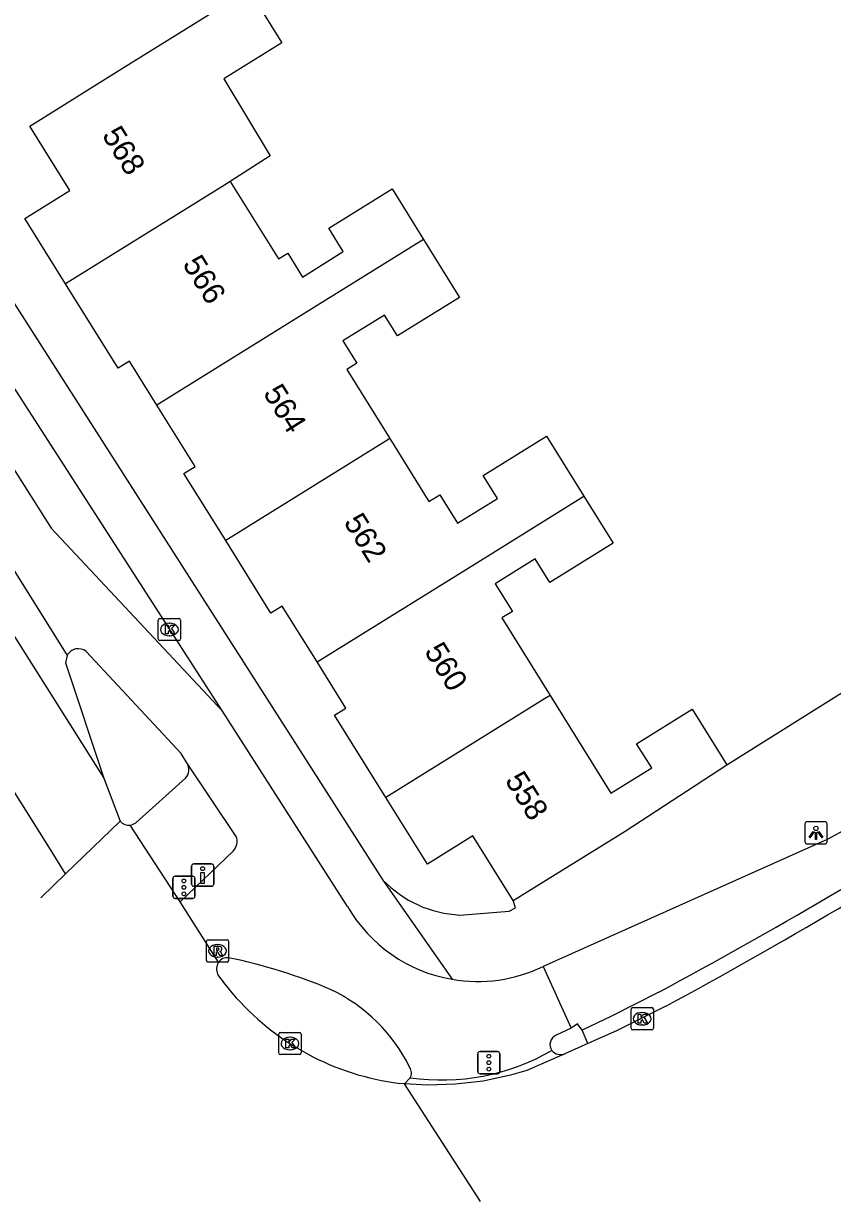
# Model space of a CAD drawing. Extents: x 159353 to 160616, y 385893 to 387321.
# Drawn here: x 159651.7 to 159688.1, y 385892.7 to 385945.7 of the extents above; entities that cross this region are included whole.
import ezdxf

# ---------------------------------------------------------------- set-up
doc = ezdxf.new("R2010")
doc.units = 0
for name, color, linetype in [('IMGEO_Drukknoppaal', 7, 'Continuous'), ('IMGEO_Fietspad_gesloten', 7, 'Continuous'), ('IMGEO_Fietspad_open', 7, 'Continuous'), ('IMGEO_Kolk', 7, 'Continuous'), ('IMGEO_Lichtpunt', 7, 'Continuous'), ('IMGEO_Muur', 7, 'Continuous'), ('IMGEO_Pand', 7, 'Continuous'), ('IMGEO_Pand_nummerreeks', 7, 'Continuous'), ('IMGEO_Rijbaan_lokaal_open', 7, 'Continuous'), ('IMGEO_Rijbaan_regionaal_gesloten', 7, 'Continuous'), ('IMGEO_Rioolput', 7, 'Continuous'), ('IMGEO_Verkeerseiland_open', 7, 'Continuous'), ('IMGEO_Verkeersregelinstallatiepaal', 7, 'Continuous'), ('IMGEO_Voetpad_open', 7, 'Continuous')]:
    doc.layers.add(name, color=color, linetype=linetype)

msp = doc.modelspace()

# ---------------------------------------------------------------- linework, layer by layer
at = {"layer": 'IMGEO_Drukknoppaal'}
for p, q in [((159659.277, 385907.007), (159659.277, 385907.807)), ((159659.277, 385907.807), (159659.277, 385907.007)), ((159659.377, 385907.907), (159660.167, 385907.907)), ((159660.167, 385907.907), (159659.377, 385907.907)), ((159660.267, 385907.807), (159660.267, 385907.007)), ((159660.267, 385907.007), (159660.267, 385907.807)), ((159660.167, 385906.907), (159659.377, 385906.907)), ((159659.377, 385906.907), (159660.167, 385906.907))]:
    msp.add_line(p, q, dxfattribs=at)
msp.add_lwpolyline([(159659.847, 385907.532), (159659.847, 385907.032), (159659.697, 385907.032), (159659.697, 385907.532), (159659.847, 385907.532)], dxfattribs=at)
msp.add_circle((159659.772, 385907.697), 0.085, dxfattribs=at)
for centre, start, end in [((159659.377, 385907.807), 90, 180), ((159659.377, 385907.807), 90, 180), ((159660.167, 385907.807), 0, 90), ((159660.167, 385907.807), 360, 90), ((159659.377, 385907.007), 180, 270), ((159659.377, 385907.007), 180, 270), ((159660.167, 385907.007), 270, 0), ((159660.167, 385907.007), 270, 0)]:
    msp.add_arc(centre, 0.1, start, end, dxfattribs=at)
at = {"layer": 'IMGEO_Fietspad_gesloten'}
for points in [[(159639.396, 385944.386), (159651.747, 385924.913), (159652.957, 385923.005), (159660.665, 385914.781)], [(159659.063, 385912.457), (159658.8, 385912.877), (159654.541, 385917.463)], [(159666.284, 385905.996), (159660.665, 385914.781)], [(159661.28, 385909.15), (159659.063, 385912.457)], [(159658.768, 385906.203), (159661.142, 385908.481)], [(159675.077, 385903.304), (159676.334, 385900.524)], [(159676.334, 385900.524), (159675.655, 385900.207)]]:
    msp.add_lwpolyline(points, dxfattribs=at)
for centre, radius, start, end in [((159654.187, 385917.011), 0.574, 51.9275, 151.7154), ((159660.669, 385908.927), 0.65, 316.6409, 20.0483), ((159672.127, 385909.377), 6.751, 210.0588, 260.2115), ((159660.882, 385903.198), 0.498, 83.5741, 143.2479), ((159656.026, 385879.829), 24.364, 66.9975, 78.3695), ((159672.128, 385909.384), 6.758, 260.2105, 295.8735), ((159662.304, 385895.442), 7.546, 26.2022, 64.5497), ((159675.845, 385899.784), 0.464, 114.237, 214.2488), ((159670.522, 385908.082), 9.883, 261.7004, 299.9939), ((159668.724, 385898.523), 0.432, 329.3322, 35.5307)]:
    msp.add_arc(centre, radius, start, end, dxfattribs=at)
at = {"layer": 'IMGEO_Fietspad_open'}
for points in [[(159708.438, 385921.375), (159692.243, 385911.401), (159687.833, 385909.003), (159675.077, 385903.304)], [(159680.271, 385902.149), (159678.147, 385901.061), (159676.829, 385900.443)], [(159676.829, 385900.443), (159676.614, 385900.725), (159676.334, 385900.524)], [(159668.841, 385898.033), (159669.095, 385898.303)]]:
    msp.add_lwpolyline(points, dxfattribs=at)
for centre, radius, start, end in [((159576.275, 386096.231), 220.189, 298.18389, 302.74422), ((159675.862, 385899.866), 0.527, 220.681, 291.4288)]:
    msp.add_arc(centre, radius, start, end, dxfattribs=at)
at = {"layer": 'IMGEO_Kolk'}
for p, q in [((159657.777, 385918.021), (159657.777, 385918.873)), ((159657.852, 385918.947), (159658.704, 385918.947)), ((159658.778, 385918.873), (159658.778, 385918.021)), ((159658.265, 385918.727), (159658.29, 385918.727)), ((159658.704, 385917.947), (159657.852, 385917.947)), ((159658.288, 385918.167), (159658.263, 385918.167)), ((159679.027, 385900.526), (159679.027, 385901.378)), ((159679.102, 385901.452), (159679.954, 385901.452)), ((159680.028, 385901.378), (159680.028, 385900.526)), ((159679.515, 385901.232), (159679.54, 385901.232)), ((159663.195, 385899.412), (159663.195, 385900.264)), ((159663.27, 385900.338), (159664.122, 385900.338)), ((159664.196, 385900.264), (159664.196, 385899.412)), ((159679.954, 385900.452), (159679.102, 385900.452)), ((159679.538, 385900.672), (159679.513, 385900.672)), ((159663.683, 385900.118), (159663.708, 385900.118)), ((159664.122, 385899.338), (159663.27, 385899.338)), ((159663.706, 385899.558), (159663.681, 385899.558))]:
    msp.add_line(p, q, dxfattribs=at)
for points in [[(159657.777, 385918.021), (159657.777, 385918.873)], [(159657.852, 385918.947), (159658.704, 385918.947)], [(159658.778, 385918.873), (159658.778, 385918.021)], [(159658.098, 385918.647), (159658.221, 385918.647), (159658.221, 385918.496), (159658.351, 385918.647), (159658.515, 385918.647), (159658.369, 385918.496), (159658.522, 385918.247), (159658.37, 385918.247), (159658.285, 385918.411), (159658.221, 385918.344), (159658.221, 385918.247), (159658.098, 385918.247), (159658.098, 385918.647)], [(159658.704, 385917.947), (159657.852, 385917.947)], [(159679.027, 385900.526), (159679.027, 385901.378)], [(159679.102, 385901.452), (159679.954, 385901.452)], [(159680.028, 385901.378), (159680.028, 385900.526)], [(159679.348, 385901.152), (159679.471, 385901.152), (159679.471, 385901.001), (159679.601, 385901.152), (159679.765, 385901.152), (159679.619, 385901.001), (159679.772, 385900.752), (159679.62, 385900.752), (159679.535, 385900.916), (159679.471, 385900.849), (159679.471, 385900.752), (159679.348, 385900.752), (159679.348, 385901.152)], [(159663.195, 385899.412), (159663.195, 385900.264)], [(159663.27, 385900.338), (159664.122, 385900.338)], [(159664.196, 385900.264), (159664.196, 385899.412)], [(159679.954, 385900.452), (159679.102, 385900.452)], [(159663.516, 385900.038), (159663.639, 385900.038), (159663.639, 385899.887), (159663.769, 385900.038), (159663.933, 385900.038), (159663.787, 385899.887), (159663.94, 385899.638), (159663.788, 385899.638), (159663.703, 385899.802), (159663.639, 385899.735), (159663.639, 385899.638), (159663.516, 385899.638), (159663.516, 385900.038)], [(159664.122, 385899.338), (159663.27, 385899.338)]]:
    msp.add_lwpolyline(points, dxfattribs=at)
for centre, start, end in [((159657.854, 385918.871), 91.552, 178.448), ((159657.854, 385918.871), 91.552, 178.448), ((159658.702, 385918.871), 1.552, 88.448), ((159658.702, 385918.871), 1.552, 88.448), ((159657.854, 385918.023), 181.552, 268.448), ((159657.854, 385918.023), 181.552, 268.448), ((159658.702, 385918.023), 271.552, 358.448), ((159658.702, 385918.023), 271.552, 358.448), ((159679.104, 385901.376), 91.552, 178.448), ((159679.104, 385901.376), 91.552, 178.448), ((159679.952, 385901.376), 1.552, 88.448), ((159679.952, 385901.376), 1.552, 88.448), ((159663.272, 385900.262), 91.552, 178.448), ((159663.272, 385900.262), 91.552, 178.448), ((159664.12, 385900.262), 1.552, 88.448), ((159664.12, 385900.262), 1.552, 88.448), ((159679.104, 385900.528), 181.552, 268.448), ((159679.104, 385900.528), 181.552, 268.448), ((159679.952, 385900.528), 271.552, 358.448), ((159679.952, 385900.528), 271.552, 358.448), ((159663.272, 385899.414), 181.552, 268.448), ((159663.272, 385899.414), 181.552, 268.448), ((159664.12, 385899.414), 271.552, 358.448), ((159664.12, 385899.414), 271.552, 358.448)]:
    msp.add_arc(centre, 0.0765, start, end, dxfattribs=at)
for centre, major_axis, ratio, start_param, end_param in [((159658.264, 385918.447), (-0.387, 0.002), 0.722429, 4.712389, 7.853982), ((159658.289, 385918.447), (-0.39, 0.002), 0.717154, 1.570796, 4.712389), ((159679.514, 385900.952), (-0.387, 0.002), 0.722429, 4.712389, 7.853982), ((159679.539, 385900.952), (-0.39, 0.002), 0.717154, 1.570796, 4.712389), ((159663.682, 385899.838), (-0.387, 0.002), 0.722429, 4.712389, 7.853982), ((159663.707, 385899.838), (-0.39, 0.002), 0.717154, 1.570796, 4.712389)]:
    msp.add_ellipse(centre, major_axis=major_axis, ratio=ratio, start_param=start_param, end_param=end_param, dxfattribs=at)
at = {"layer": 'IMGEO_Lichtpunt'}
for p, q in [((159687.739, 385909.805), (159686.931, 385909.805)), ((159687.739, 385909.805), (159686.931, 385909.805)), ((159686.837, 385909.71), (159686.837, 385908.903)), ((159686.837, 385909.71), (159686.837, 385908.903)), ((159687.833, 385908.903), (159687.833, 385909.71)), ((159687.833, 385908.903), (159687.833, 385909.71)), ((159686.931, 385908.809), (159687.739, 385908.809)), ((159686.931, 385908.809), (159687.739, 385908.809))]:
    msp.add_line(p, q, dxfattribs=at)
for points in [[(159687.211, 385909.374), (159687.25, 385909.346), (159687.062, 385909.084), (159687.024, 385909.111), (159687.211, 385909.374)], [(159687.313, 385909.326), (159687.36, 385909.326), (159687.36, 385909.004), (159687.313, 385909.004), (159687.313, 385909.326)], [(159687.423, 385909.346), (159687.461, 385909.373), (159687.648, 385909.111), (159687.609, 385909.083), (159687.423, 385909.346)]]:
    msp.add_lwpolyline(points, dxfattribs=at)
msp.add_circle((159687.336, 385909.508), 0.0994, dxfattribs=at)
for centre, start, end in [((159686.931, 385909.71), 90, 180), ((159686.931, 385909.71), 90, 180), ((159687.739, 385909.71), 0, 90), ((159687.739, 385909.71), 0, 90), ((159686.931, 385908.903), 180, 270), ((159686.931, 385908.903), 180, 270), ((159687.739, 385908.903), 270, 0), ((159687.739, 385908.903), 270, 360)]:
    msp.add_arc(centre, 0.0946, start, end, dxfattribs=at)
at = {"layer": 'IMGEO_Muur'}
msp.add_lwpolyline([(159683.334, 385912.358), (159690.809, 385917.058)], dxfattribs=at)
at = {"layer": 'IMGEO_Pand'}
for points in [[(159653.608, 385933.98), (159651.777, 385936.915), (159653.802, 385938.18), (159652, 385941.066), (159656.241, 385943.716), (159661.845, 385947.216), (159663.335, 385944.819), (159660.725, 385943.197), (159662.804, 385939.734), (159661.016, 385938.583)], [(159661.016, 385938.583), (159660.757, 385938.422), (159653.608, 385933.98)], [(159661.016, 385938.583), (159663.178, 385935.104), (159663.594, 385935.363), (159664.261, 385934.29), (159666.093, 385935.429), (159665.44, 385936.479), (159668.282, 385938.246), (159669.697, 385935.97)], [(159669.697, 385935.97), (159664.806, 385932.931), (159657.717, 385928.527)], [(159669.697, 385935.97), (159671.311, 385933.373), (159668.525, 385931.64), (159667.943, 385932.577), (159666.079, 385931.418), (159666.701, 385930.418), (159666.25, 385930.138), (159668.185, 385927.025)], [(159657.717, 385928.527), (159656.478, 385930.513), (159655.969, 385930.195), (159653.608, 385933.98)], [(159660.807, 385922.44), (159658.922, 385925.461), (159659.431, 385925.779), (159657.717, 385928.527)], [(159668.185, 385927.025), (159667.968, 385926.89), (159660.807, 385922.44)], [(159668.185, 385927.025), (159669.941, 385924.201), (159670.428, 385924.503), (159671.225, 385923.221), (159673.018, 385924.335), (159672.379, 385925.362), (159675.233, 385927.137), (159676.91, 385924.439)], [(159664.916, 385916.987), (159672.016, 385921.398), (159676.91, 385924.439)], [(159676.91, 385924.439), (159678.222, 385922.329), (159675.382, 385920.563), (159674.719, 385921.629), (159672.912, 385920.506), (159673.691, 385919.253), (159673.225, 385918.964), (159675.387, 385915.487)], [(159664.916, 385916.987), (159663.348, 385919.5), (159662.839, 385919.182), (159660.807, 385922.44)], [(159668.006, 385910.9), (159665.697, 385914.6), (159666.207, 385914.917), (159664.916, 385916.987)], [(159675.387, 385915.487), (159675.136, 385915.331), (159668.006, 385910.9)], [(159675.387, 385915.487), (159678.123, 385911.085), (159679.954, 385912.223), (159679.278, 385913.31), (159681.777, 385914.863), (159683.334, 385912.358)], [(159673.734, 385906.263), (159678.759, 385909.385), (159683.334, 385912.358)], [(159673.734, 385906.263), (159671.921, 385909.166), (159669.879, 385907.897), (159668.006, 385910.9)]]:
    msp.add_lwpolyline(points, dxfattribs=at)
at = {"layer": 'IMGEO_Rijbaan_lokaal_open'}
for points in [[(159637.48, 385943.198), (159653.681, 385917.283)], [(159653.681, 385917.283), (159653.615, 385916.955), (159655.328, 385911.769)]]:
    msp.add_lwpolyline(points, dxfattribs=at)
at = {"layer": 'IMGEO_Rijbaan_regionaal_gesloten'}
for points in [[(159653.615, 385907.472), (159652.932, 385908.561), (159615.623, 385967.986), (159537.421, 386093.594), (159507.222, 386141.683)], [(159640.297, 385935.554), (159655.328, 385911.769)], [(159655.328, 385911.769), (159656.068, 385909.83)], [(159656.068, 385909.83), (159653.615, 385907.472)], [(159658.768, 385906.203), (159656.518, 385909.654)], [(159653.615, 385907.472), (159652.523, 385906.422), (159652.492, 385906.392)], [(159660.483, 385903.496), (159658.768, 385906.203)], [(159680.589, 385901.515), (159678.374, 385900.403), (159677.09, 385899.832)], [(159677.09, 385899.832), (159676.054, 385899.376)], [(159676.054, 385899.376), (159674.34, 385898.621), (159673.604, 385898.41), (159672.377, 385898.152), (159671.133, 385898.005), (159669.88, 385897.969), (159668.841, 385898.033)], [(159668.841, 385898.033), (159668.629, 385898.046)], [(159672.265, 385892.74), (159668.841, 385898.033)]]:
    msp.add_lwpolyline(points, dxfattribs=at)
for centre, radius, start, end in [((159562.73, 386118.985), 247.354, 298.45575, 302.58106), ((159656.449, 385910.142), 0.493, 219.2644, 278.0136), ((159661.023, 385903.182), 0.625, 149.7997, 201.5801), ((159670.368, 385909.982), 12.164, 215.3092, 220.3564), ((159670.085, 385909.76), 11.804, 220.4222, 262.9128)]:
    msp.add_arc(centre, radius, start, end, dxfattribs=at)
at = {"layer": 'IMGEO_Rioolput'}
for p, q in [((159660.015, 385904.502), (159660.867, 385904.502)), ((159659.94, 385903.576), (159659.94, 385904.428)), ((159660.428, 385904.282), (159660.453, 385904.282)), ((159660.941, 385904.428), (159660.941, 385903.576)), ((159660.867, 385903.502), (159660.015, 385903.502)), ((159660.451, 385903.722), (159660.426, 385903.722))]:
    msp.add_line(p, q, dxfattribs=at)
for points in [[(159660.015, 385904.502), (159660.867, 385904.502)], [(159659.94, 385903.576), (159659.94, 385904.428)], [(159660.529, 385904.2), (159660.277, 385904.202), (159660.277, 385903.802)], [(159660.277, 385903.802), (159660.401, 385903.802), (159660.401, 385903.964), (159660.412, 385903.964)], [(159660.455, 385904.121), (159660.401, 385904.121), (159660.401, 385904.04)], [(159660.401, 385904.04), (159660.453, 385904.04)], [(159660.459, 385903.935), (159660.53, 385903.802), (159660.67, 385903.802), (159660.605, 385903.928)], [(159660.941, 385904.428), (159660.941, 385903.576)], [(159660.867, 385903.502), (159660.015, 385903.502)]]:
    msp.add_lwpolyline(points, dxfattribs=at)
for centre, radius, start, end in [((159660.017, 385904.426), 0.0765, 91.552, 178.448), ((159660.017, 385904.426), 0.0765, 91.552, 178.448), ((159660.865, 385904.426), 0.0765, 1.552, 88.448), ((159660.865, 385904.426), 0.0765, 1.552, 88.448), ((159660.411, 385903.911), 0.0533, 26.0293, 88.6989), ((159660.437, 385904.229), 0.19, 274.7715, 282.9687), ((159660.461, 385904.025), 0.0964, 77.0061, 93.1865), ((159660.475, 385904.082), 0.0378, 276.6634, 79.6772), ((159660.528, 385904.09), 0.109, 350.3612, 89.416), ((159660.526, 385904.09), 0.112, 277.5842, 350.9817), ((159660.51, 385903.875), 0.108, 29.5134, 73.7905), ((159660.017, 385903.578), 0.0765, 181.552, 268.448), ((159660.017, 385903.578), 0.0765, 181.552, 268.448), ((159660.865, 385903.578), 0.0765, 271.552, 358.448), ((159660.865, 385903.578), 0.0765, 271.552, 358.448)]:
    msp.add_arc(centre, radius, start, end, dxfattribs=at)
for centre, major_axis, ratio, start_param, end_param in [((159660.427, 385904.002), (-0.387, 0.002), 0.722429, 4.712389, 7.853982), ((159660.452, 385904.002), (-0.39, 0.002), 0.717154, 1.570796, 4.712389)]:
    msp.add_ellipse(centre, major_axis=major_axis, ratio=ratio, start_param=start_param, end_param=end_param, dxfattribs=at)
at = {"layer": 'IMGEO_Verkeerseiland_open'}
msp.add_lwpolyline([(159677.09, 385899.832), (159676.829, 385900.443)], dxfattribs=at)
at = {"layer": 'IMGEO_Verkeersregelinstallatiepaal'}
for p, q in [((159658.434, 385906.456), (159658.434, 385907.256)), ((159658.434, 385907.256), (159658.434, 385906.456)), ((159658.534, 385907.356), (159659.324, 385907.356)), ((159659.324, 385907.356), (159658.534, 385907.356)), ((159659.424, 385907.256), (159659.424, 385906.456)), ((159659.424, 385906.456), (159659.424, 385907.256)), ((159659.324, 385906.356), (159658.534, 385906.356)), ((159658.534, 385906.356), (159659.324, 385906.356)), ((159672.138, 385898.576), (159672.138, 385899.376)), ((159672.138, 385899.376), (159672.138, 385898.576)), ((159672.238, 385899.476), (159673.028, 385899.476)), ((159673.028, 385899.476), (159672.238, 385899.476)), ((159673.128, 385899.376), (159673.128, 385898.576)), ((159673.128, 385898.576), (159673.128, 385899.376)), ((159673.028, 385898.476), (159672.238, 385898.476)), ((159672.238, 385898.476), (159673.028, 385898.476))]:
    msp.add_line(p, q, dxfattribs=at)
for centre in [(159658.929, 385907.146), (159658.929, 385906.856), (159658.929, 385906.566), (159672.633, 385899.266), (159672.633, 385898.976), (159672.633, 385898.686)]:
    msp.add_circle(centre, 0.085, dxfattribs=at)
for centre, start, end in [((159658.534, 385907.256), 90, 180), ((159658.534, 385907.256), 90, 180), ((159659.324, 385907.256), 0, 90), ((159659.324, 385907.256), 360, 90), ((159658.534, 385906.456), 180, 270), ((159658.534, 385906.456), 180, 270), ((159659.324, 385906.456), 270, 0), ((159659.324, 385906.456), 270, 0), ((159672.238, 385899.376), 90, 180), ((159672.238, 385899.376), 90, 180), ((159673.028, 385899.376), 0, 90), ((159673.028, 385899.376), 360, 90), ((159672.238, 385898.576), 180, 270), ((159672.238, 385898.576), 180, 270), ((159673.028, 385898.576), 270, 0), ((159673.028, 385898.576), 270, 0)]:
    msp.add_arc(centre, 0.1, start, end, dxfattribs=at)
at = {"layer": 'IMGEO_Voetpad_open'}
for points in [[(159554.162, 386088.263), (159585.478, 386038.285), (159618.566, 385984.984), (159617.942, 385984.608), (159619.588, 385981.954), (159622.47, 385977.308), (159627.126, 385969.959), (159627.843, 385970.4), (159643.051, 385946.005), (159667.875, 385907.187)], [(159660.665, 385914.781), (159648.666, 385933.383)], [(159683.334, 385912.358), (159690.809, 385917.058)], [(159656.765, 385909.762), (159659, 385911.76)], [(159667.875, 385907.187), (159670.979, 385902.725)], [(159671.333, 385905.614), (159673.549, 385905.794), (159673.833, 385905.931), (159673.734, 385906.263)]]:
    msp.add_lwpolyline(points, dxfattribs=at)
for centre, radius, start, end in [((159658.578, 385912.149), 0.574, 317.2818, 32.3887), ((159656.449, 385910.147), 0.498, 277.9196, 309.3148), ((159671.561, 385910.703), 5.094, 223.6448, 267.4348)]:
    msp.add_arc(centre, radius, start, end, dxfattribs=at)

# ---------------------------------------------------------------- texts
at = {"layer": 'IMGEO_Pand_nummerreeks'}
for s, rotation, p in [('568', 301.9823, (159655.22, 385940.667)), ('566', 301.9842, (159658.841, 385934.869)), ('564', 301.9842, (159662.464, 385929.069)), ('562', 301.9842, (159666.084, 385923.27)), ('560', 301.9842, (159669.709, 385917.465)), ('558', 301.9842, (159673.332, 385911.664))]:
    msp.add_text(s, height=1, rotation=rotation, dxfattribs=at).set_placement(p)

doc.saveas('drawing.dxf')
